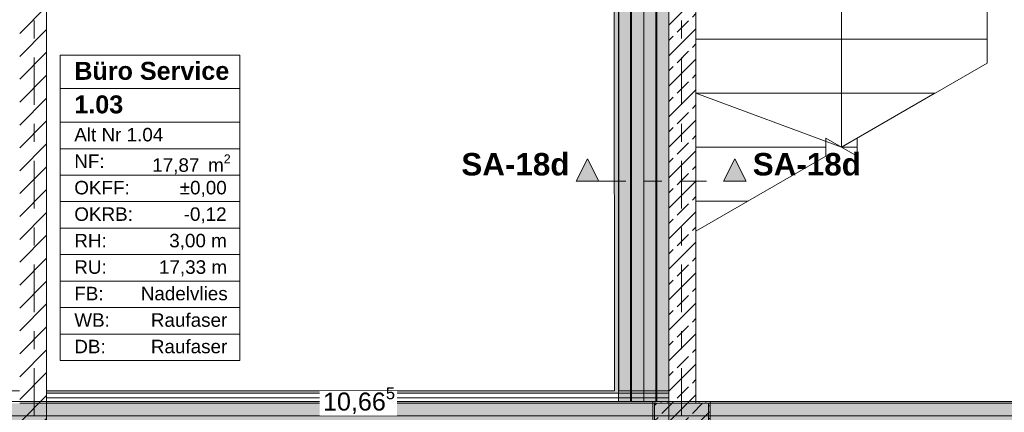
# Model space of a CAD drawing. Header units: metres. Extents: x -3.6 to 84.5, y -11 to 16.8.
# Tile 260 of 656: x 43.7 to 49.1, y 8.4 to 10.6. Entities that reach past the tile are written whole.
import ezdxf

# ---------------------------------------------------------------- set-up
doc = ezdxf.new("R2010")
doc.units = ezdxf.units.M
doc.header["$MEASUREMENT"] = 0
for name, pattern in [('Achse', [0.2, 0.1, -0.05, 0, -0.05]), ('Schnittlinie', [0.3, 0.15, -0.075, 0, -0.075]), ('Strichlinie doppelt', [0.546806, 0.264583, -0.105833, 0.070556, -0.105833]), ('Wipeout_Contour', [1, 0, -1])]:
    doc.linetypes.add(name, pattern=pattern)
for name, color, linetype in [('154 - Bemaßung_ Beschriftung.Ausbau - Deckenspiegel', 7, 'Continuous'), ('203 - Marker.Schnitt - Ausbaudetail SA', 7, 'Continuous'), ('401 - Zone.Raum_ Raumbegrenzung_ Whg.', 7, 'Continuous'), ('451 - Universal.Achsen Raster', 7, 'Continuous'), ('605 - Struktur.Wand Innen', 7, 'Continuous'), ('607 - Struktur.Stütze', 7, 'Continuous'), ('608 - Struktur.Träger', 7, 'Continuous'), ('610 - Struktur.Treppe_ Rampe', 7, 'Continuous'), ('612 - Struktur.Stahlbau', 7, 'Continuous'), ('653 - Abdeckung.TB Verkofferung', 7, 'Continuous'), ('Neubau_612 - Struktur.Stahlbau', 7, 'Continuous'), ('Neubau_653 - Abdeckung.TB Verkofferung', 7, 'Continuous')]:
    doc.layers.add(name, color=color, linetype=linetype)
doc.styles.add('ERSTELLTER_STIL_1', font='txt')
doc.styles.add('ERSTELLTER_STIL_2', font='txt')
doc.dimstyles.new('ERSTELLTER_STIL__3', dxfattribs={"dimtxt": 0.1, "dimasz": 0.0532, "dimexe": 0.18, "dimexo": 0.0625, "dimgap": 0, "dimtad": 1, "dimtih": 1, "dimtoh": 1, "dimzin": 0, "dimdsep": 46, "dimtxsty": 'ERSTELLTER_STIL_2', "dimblk": 'ARROWHEAD_2', "dimblk1": 'ARROWHEAD_2', "dimblk2": 'ARROWHEAD_2', "dimcen": 0.09, "dimse1": 1, "dimse2": 1, "dimclrd": 7, "dimclre": 7, "dimclrt": 7, "dimazin": 0, "dimtfac": 1, "dimtdec": 4, "dimtmove": 0, "dimatfit": 3, "dimfxl": 1, "dimtolj": 1, "dimtzin": 0, "dimarcsym": 0})
pattern_1 = [(45, (0, 0), (-0.01767767, 0.01767767), [0, -0.025])]
pattern_2 = [(45, (0, 0), (-0.08485281, 0.08485281), []), (45, (-0.04243, 0.04243), (-0.08485281, 0.08485281), [0.09, -0.03])]
pattern_3 = [(135, (0, 0), (0.05303301, 0.05303301), []), (135, (-0.01768, -0.01768), (0.05303301, 0.05303301), [])]

# ---------------------------------------------------------------- blocks, each defined once
blk = doc.blocks.new('*D327')
at = {"layer": '154 - Bemaßung_ Beschriftung.Ausbau - Deckenspiegel', "color": 7, "linetype": 'Continuous', "lineweight": 5}
for p, q in [((40.2202, 8.465), (40.1798, 8.395)), ((40.2, 8.3775), (40.2, 8.4825)), ((50.8448, 8.395), (50.8852, 8.465)), ((50.865, 8.3775), (50.865, 8.4825)), ((40.1658, 8.43), (40.2, 8.43)), ((40.2, 8.43), (50.865, 8.43)), ((50.865, 8.43), (50.8992, 8.43))]:
    blk.add_line(p, q, dxfattribs=at)
at = {"color": 254, "linetype": 'Wipeout_Contour', "lineweight": 0, "ltscale": 185.285175}
blk.add_wipeout([(45.3177, 8.4312), (45.7473, 8.4312), (45.7473, 8.5687), (45.3177, 8.5687)], dxfattribs=at).dxf.layer = '154 - Bemaßung_ Beschriftung.Ausbau - Deckenspiegel'
at = {"layer": '154 - Bemaßung_ Beschriftung.Ausbau - Deckenspiegel', "color": 7, "lineweight": 5, "insert": (45.3365, 8.4306), "char_height": 0.1, "attachment_point": 7, "style": 'ERSTELLTER_STIL_2'}
blk.add_mtext('\\A1;{\\pql;\\fArial|b0|i0|c0|p38;10,66\\fArial|b0|i0|c0|p38;\\A1{\\H.66x;\\S5^  ;}}', dxfattribs=at)
blk = doc.blocks.new('ARROWHEAD_2')
at = {"color": 0, "linetype": 'Continuous', "lineweight": 0}
for p, q in [((0, 0), (-1, 0)), ((-0.38, -0.66), (0.38, 0.66))]:
    blk.add_line(p, q, dxfattribs=at)

msp = doc.modelspace()

# ---------------------------------------------------------------- hatches: boundary and pattern name
at = {"layer": '203 - Marker.Schnitt - Ausbaudetail SA', "linetype": 'Continuous', "lineweight": 0, "true_color": 0x000000}
for points in [[(46.7449, 9.7357), (46.8699, 9.7357), (46.8074, 9.8607)], [(47.6888, 9.7357), (47.6263, 9.8607), (47.5638, 9.7357)]]:
    msp.add_hatch(color=18, dxfattribs=at).paths.add_polyline_path(points)
at = {"layer": '605 - Struktur.Wand Innen', "linetype": 'Continuous', "lineweight": 0, "true_color": 0x000000}
h = msp.add_hatch(dxfattribs=at)
h.set_pattern_fill('Beton__Stahlbeton_0001', color=18, style=0, pattern_type=2)
h.set_pattern_definition(pattern_2)
h.paths.add_polyline_path([(47.41, 13), (47.26, 13), (47.26, 8.5), (47.41, 8.5)])
at = {"layer": '607 - Struktur.Stütze', "linetype": 'Continuous', "lineweight": 0, "true_color": 0x000000}
h = msp.add_hatch(dxfattribs=at)
h.set_pattern_fill('Gips_0001', color=18, style=0, pattern_type=2)
h.set_pattern_definition(pattern_1)
h.paths.add_polyline_path([(47.17, 8.09), (47.49, 8.09), (47.49, 8.51), (47.41, 8.51), (47.41, 8.5), (47.48, 8.5), (47.48, 8.1), (47.18, 8.1), (47.18, 8.5), (47.26, 8.5), (47.26, 8.51), (47.17, 8.51)])
h = msp.add_hatch(dxfattribs=at)
h.set_pattern_fill('Beton__Stahlbeton_0001', color=18, style=0, pattern_type=2)
h.set_pattern_definition(pattern_2)
h.paths.add_polyline_path([(47.18, 8.1), (47.48, 8.1), (47.48, 8.5), (47.18, 8.5)])
at = {"layer": '608 - Struktur.Träger', "linetype": 'Continuous', "lineweight": 0, "true_color": 0x000000}
h = msp.add_hatch(dxfattribs=at)
h.set_pattern_fill('Gips_0001', color=18, style=0, pattern_type=2)
h.set_pattern_definition(pattern_1)
h.paths.add_polyline_path([(50.77, 8.51), (47.49, 8.51), (47.49, 8.5), (50.77, 8.5)])
at = {"layer": '653 - Abdeckung.TB Verkofferung', "linetype": 'Continuous', "lineweight": 0, "true_color": 0x000000}
h = msp.add_hatch(dxfattribs=at)
h.set_pattern_fill('Gips_0001', color=18, style=0, pattern_type=2)
h.set_pattern_definition(pattern_1)
h.paths.add_polyline_path([(47.26, 8.5695), (43.8, 8.5695), (43.8, 8.557), (47.26, 8.557)])
at = {"layer": 'Neubau_612 - Struktur.Stahlbau', "linetype": 'Continuous', "lineweight": 0, "true_color": 0x000000}
h = msp.add_hatch(dxfattribs=at)
h.set_pattern_fill('Metall__Stahl_0001', color=18, style=0, pattern_type=2)
h.set_pattern_definition(pattern_3)
h.paths.add_polyline_path([(47.0528, 8.51), (47.0528, 12.99), (47.0473, 12.99), (47.0473, 8.51)])
h = msp.add_hatch(dxfattribs=at)
h.set_pattern_fill('Metall__Stahl_0001', color=18, style=0, pattern_type=2)
h.set_pattern_definition(pattern_3)
h.paths.add_polyline_path([(47.1928, 8.51), (47.1928, 12.99), (47.1873, 12.99), (47.1873, 8.51)])
at = {"layer": 'Neubau_653 - Abdeckung.TB Verkofferung', "linetype": 'Continuous', "lineweight": 0, "true_color": 0x000000}
h = msp.add_hatch(dxfattribs=at)
h.set_pattern_fill('Gips_0001', color=18, style=0, pattern_type=2)
h.set_pattern_definition(pattern_1)
h.paths.add_polyline_path([(46.9801, 12.9305), (46.9551, 12.9305), (46.9575, 8.5695), (46.9825, 8.5695)])

# ---------------------------------------------------------------- linework, layer by layer
at = {"layer": '203 - Marker.Schnitt - Ausbaudetail SA', "color": 7, "linetype": 'Schnittlinie', "lineweight": 13}
msp.add_line((46.8699, 9.7357), (47.5638, 9.7357), dxfattribs=at)
at = {"layer": '203 - Marker.Schnitt - Ausbaudetail SA', "color": 7, "linetype": 'Continuous', "lineweight": 13, "flags": 128}
for points in [[(46.7449, 9.7357), (46.8699, 9.7357), (46.8074, 9.8607)], [(47.6888, 9.7357), (47.5638, 9.7357), (47.6263, 9.8607)]]:
    msp.add_lwpolyline(points, close=True, dxfattribs=at)
at = {"layer": '401 - Zone.Raum_ Raumbegrenzung_ Whg.', "color": 7, "linetype": 'Continuous', "lineweight": 9}
for p, q in [((44.8743, 10.4372), (43.8751, 10.4372)), ((43.8751, 10.4372), (43.8751, 8.7381)), ((43.8751, 10.4372), (44.8743, 10.4372)), ((43.8751, 10.2506), (43.8751, 10.4372)), ((44.8743, 8.7381), (44.8743, 10.4372)), ((44.8743, 10.4372), (44.8743, 10.2506)), ((44.8743, 10.2506), (43.8751, 10.2506)), ((43.8751, 10.2506), (44.8743, 10.2506)), ((43.8751, 10.0639), (43.8751, 10.2506)), ((44.8743, 10.2506), (44.8743, 10.0639)), ((44.8743, 10.0639), (43.8751, 10.0639)), ((43.8751, 10.0639), (44.8743, 10.0639)), ((43.8751, 9.9166), (43.8751, 10.0639)), ((44.8743, 10.0639), (44.8743, 9.9166)), ((44.8743, 9.9166), (43.8751, 9.9166)), ((43.8751, 9.9166), (44.8743, 9.9166)), ((43.8751, 9.7693), (43.8751, 9.9166)), ((44.8743, 9.9166), (44.8743, 9.7693)), ((44.8743, 9.7693), (43.8751, 9.7693)), ((43.8751, 9.7693), (44.8743, 9.7693)), ((43.8751, 9.622), (43.8751, 9.7693)), ((44.8743, 9.7693), (44.8743, 9.622)), ((44.8743, 9.622), (43.8751, 9.622)), ((43.8751, 9.622), (44.8743, 9.622)), ((43.8751, 9.4747), (43.8751, 9.622)), ((44.8743, 9.622), (44.8743, 9.4747)), ((44.8743, 9.4747), (43.8751, 9.4747)), ((43.8751, 9.4747), (44.8743, 9.4747)), ((43.8751, 9.3273), (43.8751, 9.4747)), ((44.8743, 9.4747), (44.8743, 9.3273)), ((44.8743, 9.3273), (43.8751, 9.3273)), ((43.8751, 9.3273), (44.8743, 9.3273)), ((43.8751, 9.18), (43.8751, 9.3273)), ((44.8743, 9.3273), (44.8743, 9.18)), ((44.8743, 9.18), (43.8751, 9.18)), ((43.8751, 9.18), (44.8743, 9.18)), ((43.8751, 9.0327), (43.8751, 9.18)), ((44.8743, 9.18), (44.8743, 9.0327)), ((44.8743, 9.0327), (43.8751, 9.0327)), ((43.8751, 9.0327), (44.8743, 9.0327)), ((43.8751, 8.8854), (43.8751, 9.0327)), ((44.8743, 9.0327), (44.8743, 8.8854)), ((44.8743, 8.8854), (43.8751, 8.8854)), ((43.8751, 8.8854), (44.8743, 8.8854)), ((43.8751, 8.7381), (43.8751, 8.8854)), ((44.8743, 8.8854), (44.8743, 8.7381)), ((43.8751, 8.7381), (44.8743, 8.7381)), ((44.8743, 8.7381), (43.8751, 8.7381))]:
    msp.add_line(p, q, dxfattribs=at)
at = {"layer": '605 - Struktur.Wand Innen', "color": 7, "linetype": 'Continuous', "lineweight": 18, "flags": 128}
for points in [[(47.26, 13), (47.26, 8.5)], [(47.41, 8.5), (47.41, 13)]]:
    msp.add_lwpolyline(points, dxfattribs=at)
at = {"layer": '607 - Struktur.Stütze', "color": 7, "linetype": 'Continuous', "lineweight": 5, "flags": 128}
msp.add_lwpolyline([(47.26, 8.51), (47.17, 8.51), (47.17, 8.09), (47.49, 8.09), (47.49, 8.51), (47.41, 8.51)], dxfattribs=at)
at = {"layer": '607 - Struktur.Stütze', "color": 7, "linetype": 'Continuous', "lineweight": 13, "flags": 128}
msp.add_lwpolyline([(47.18, 8.1), (47.48, 8.1), (47.48, 8.5), (47.18, 8.5)], close=True, dxfattribs=at)
at = {"layer": '608 - Struktur.Träger', "color": 7, "linetype": 'Continuous', "lineweight": 5}
for p, q in [((47.17, 8.51), (47.17, 8.5)), ((47.49, 8.51), (47.49, 8.5)), ((50.77, 8.51), (47.49, 8.51))]:
    msp.add_line(p, q, dxfattribs=at)
at = {"layer": '608 - Struktur.Träger', "color": 7, "linetype": 'Continuous', "lineweight": 13}
for p, q in [((47.49, 8.5), (47.17, 8.5)), ((50.77, 8.5), (47.49, 8.5))]:
    msp.add_line(p, q, dxfattribs=at)
at = {"layer": '610 - Struktur.Treppe_ Rampe', "color": 7, "linetype": 'Continuous', "lineweight": 13}
for p, q in [((47.41, 12.025), (47.41, 9.4573)), ((49.03, 10.3926), (49.03, 12.025))]:
    msp.add_line(p, q, dxfattribs=at)
at = {"layer": '610 - Struktur.Treppe_ Rampe', "color": 7, "linetype": 'Continuous', "lineweight": 18}
for p, q in [((48.22, 12.025), (48.22, 9.925)), ((47.41, 10.825), (47.41, 10.525)), ((49.03, 10.525), (49.03, 10.825)), ((47.41, 10.525), (49.03, 10.525)), ((49.03, 10.525), (47.41, 10.525)), ((47.41, 10.525), (47.41, 10.225)), ((49.03, 10.3926), (49.03, 10.525)), ((49.03, 10.3926), (48.3066, 9.975)), ((47.41, 10.225), (48.7396, 10.225)), ((48.7396, 10.225), (47.41, 10.225)), ((47.41, 10.225), (47.41, 9.925)), ((47.41, 10.225), (48.22, 9.925)), ((48.22, 9.925), (48.7396, 10.225)), ((48.3066, 9.875), (48.1334, 9.975)), ((48.1334, 9.975), (48.1334, 9.875)), ((48.3066, 9.975), (48.3066, 9.875)), ((47.41, 9.925), (48.1334, 9.925)), ((48.1334, 9.925), (47.41, 9.925)), ((47.41, 9.925), (47.41, 9.625)), ((48.22, 9.925), (48.3066, 9.925)), ((48.3066, 9.925), (48.22, 9.925)), ((48.1334, 9.875), (47.41, 9.4573)), ((47.41, 9.625), (47.7004, 9.625)), ((47.7004, 9.625), (47.41, 9.625)), ((47.41, 9.625), (47.41, 9.4573))]:
    msp.add_line(p, q, dxfattribs=at)
at = {"layer": '653 - Abdeckung.TB Verkofferung', "color": 7, "linetype": 'Continuous', "lineweight": 9}
for p, q in [((46.9575, 8.5695), (36.4725, 8.5695)), ((47.26, 8.5695), (47.26, 8.24))]:
    msp.add_line(p, q, dxfattribs=at)
at = {"layer": '653 - Abdeckung.TB Verkofferung', "color": 7, "linetype": 'Continuous', "lineweight": 5}
for p, q in [((46.9575, 8.5695), (43.8, 8.5695)), ((47.26, 8.557), (43.8, 8.557)), ((47.26, 8.5695), (46.9825, 8.5695)), ((47.26, 8.53), (43.8, 8.53)), ((47.26, 8.51), (43.8, 8.51))]:
    msp.add_line(p, q, dxfattribs=at)
at = {"layer": '653 - Abdeckung.TB Verkofferung', "color": 7, "linetype": 'Continuous', "lineweight": 5, "flags": 128}
for points in [[(43.8, 8.5695), (43.8, 8.557), (43.8, 8.53), (43.8, 8.51)], [(47.26, 8.5695), (47.26, 8.557), (47.26, 8.53), (47.26, 8.51)]]:
    msp.add_lwpolyline(points, dxfattribs=at)
at = {"layer": 'Neubau_612 - Struktur.Stahlbau', "color": 1, "linetype": 'Continuous', "lineweight": 13}
for p, q in [((46.98, 8.51), (46.98, 12.99)), ((47.12, 8.51), (47.12, 12.99)), ((47.12, 8.51), (47.12, 12.99)), ((47.26, 8.51), (47.26, 12.99)), ((47.12, 8.51), (46.98, 8.51)), ((47.26, 8.51), (47.12, 8.51))]:
    msp.add_line(p, q, dxfattribs=at)
at = {"layer": 'Neubau_612 - Struktur.Stahlbau', "color": 1, "linetype": 'Continuous', "lineweight": 9}
for p, q in [((47.0473, 12.99), (47.0473, 8.51)), ((47.0528, 12.99), (47.0528, 8.51)), ((47.1873, 12.99), (47.1873, 8.51)), ((47.1928, 12.99), (47.1928, 8.51)), ((47.0528, 8.51), (47.0473, 8.51)), ((47.1928, 8.51), (47.1873, 8.51))]:
    msp.add_line(p, q, dxfattribs=at)
at = {"layer": 'Neubau_612 - Struktur.Stahlbau', "color": 1, "linetype": 'Achse', "lineweight": 9}
for p, q in [((47.05, 8.51), (47.05, 12.99)), ((47.19, 8.51), (47.19, 12.99))]:
    msp.add_line(p, q, dxfattribs=at)
at = {"layer": 'Neubau_653 - Abdeckung.TB Verkofferung', "color": 1, "linetype": 'Continuous', "lineweight": 9}
for p, q in [((46.9575, 8.5695), (46.9551, 12.9305)), ((47.26, 8.5695), (47.2576, 12.9305))]:
    msp.add_line(p, q, dxfattribs=at)
at = {"layer": 'Neubau_653 - Abdeckung.TB Verkofferung', "color": 1, "linetype": 'Continuous', "lineweight": 5}
for p, q in [((46.9551, 12.9305), (46.9575, 8.5695)), ((46.9801, 12.9305), (46.9825, 8.5695))]:
    msp.add_line(p, q, dxfattribs=at)

# ---------------------------------------------------------------- texts
at = {"layer": '203 - Marker.Schnitt - Ausbaudetail SA', "color": 7, "lineweight": 13, "char_height": 0.125, "style": 'ERSTELLTER_STIL_1'}
for s, insert, attachment_point in [('\\A1;{\\pqr;\\pt0;\\fArial|b1|i0|c0|p38;SA-18d}', (46.7074, 9.7657), 9), ('\\A1;{\\pql;\\pt0;\\fArial|b1|i0|c0|p38;SA-18d}', (47.7263, 9.7657), 7)]:
    msp.add_mtext(s, dxfattribs=dict(at, insert=insert, attachment_point=attachment_point))
at = {"layer": '401 - Zone.Raum_ Raumbegrenzung_ Whg.', "color": 7, "lineweight": 9, "attachment_point": 1}
for s, insert, char_height, style in [('\\A1;{\\pqj;\\pt0;\\fArial|b1|i0|c0|p38;Büro Service}', (43.9537, 10.3996), 0.1, 'ERSTELLTER_STIL_1'), ('\\A1;{\\pqj;\\pt0;\\fArial|b1|i0|c0|p38;}', (44.7957, 10.4224), 0.1, 'ERSTELLTER_STIL_1'), ('\\A1;{\\pql;\\pt0;\\fArial|b1|i0|c0|p38;1.03}', (43.9537, 10.213), 0.1, 'ERSTELLTER_STIL_1'), ('\\A1;{\\pqj;\\pt0;\\fArial|b1|i0|c0|p38;}', (44.7957, 10.2358), 0.1, 'ERSTELLTER_STIL_1'), ('\\A1;{\\pqj;\\pt0;\\fArial|b0|i0|c0|p38;Alt Nr 1.04}', (43.9537, 10.0321), 0.075, 'ERSTELLTER_STIL_2'), ('\\A1;{\\pqj;\\pt0;\\fArial|b0|i0|c0|p38;}', (44.7957, 10.0492), 0.075, 'ERSTELLTER_STIL_2'), ('\\A1;{\\pqj;\\pt0;\\fArial|b0|i0|c0|p38;NF: }', (43.9537, 9.8848), 0.075, 'ERSTELLTER_STIL_2'), ('\\A1;{\\pql;\\pt0,0.05;\\fArial|b0|i0|c0|p38;17,87\\fArial|b0|i0|c0|p38;\\A1{\\H.66x;\\S^  ;}\\fArial|b0|i0|c0|p38; m\\fArial|b0|i0|c0|p38;\\A1{\\H.66x;\\S2^  ;}}', (44.3872, 9.8848), 0.075, 'ERSTELLTER_STIL_2'), ('\\A1;{\\pqj;\\pt0;\\fArial|b0|i0|c0|p38;OKFF: }', (43.9537, 9.7374), 0.075, 'ERSTELLTER_STIL_2'), ('\\A1;{\\pqj;\\pt0;\\fArial|b0|i0|c0|p38;±0,00}', (44.5399, 9.7374), 0.075, 'ERSTELLTER_STIL_2'), ('\\A1;{\\pqj;\\pt0;\\fArial|b0|i0|c0|p38;OKRB: }', (43.9537, 9.5901), 0.075, 'ERSTELLTER_STIL_2'), ('\\A1;{\\pqj;\\pt0;\\fArial|b0|i0|c0|p38;-0,12}', (44.5619, 9.5901), 0.075, 'ERSTELLTER_STIL_2'), ('\\A1;{\\pqj;\\pt0;\\fArial|b0|i0|c0|p38;RH: }', (43.9537, 9.4428), 0.075, 'ERSTELLTER_STIL_2'), ('\\A1;{\\pqj;\\pt0;\\fArial|b0|i0|c0|p38;3,00 m}', (44.4817, 9.4428), 0.075, 'ERSTELLTER_STIL_2'), ('\\A1;{\\pqj;\\pt0;\\fArial|b0|i0|c0|p38;RU: }', (43.9537, 9.2955), 0.075, 'ERSTELLTER_STIL_2'), ('\\A1;{\\pqj;\\pt0;\\fArial|b0|i0|c0|p38;17,33 m}', (44.4247, 9.2955), 0.075, 'ERSTELLTER_STIL_2'), ('\\A1;{\\pqj;\\pt0;\\fArial|b0|i0|c0|p38;FB: }', (43.9537, 9.1481), 0.075, 'ERSTELLTER_STIL_2'), ('\\A1;{\\pqj;\\pt0;\\fArial|b0|i0|c0|p38;Nadelvlies}', (44.3233, 9.1481), 0.075, 'ERSTELLTER_STIL_2'), ('\\A1;{\\pqj;\\pt0;\\fArial|b0|i0|c0|p38;WB: }', (43.9537, 9.0008), 0.075, 'ERSTELLTER_STIL_2'), ('\\A1;{\\pqj;\\pt0;\\fArial|b0|i0|c0|p38;Raufaser}', (44.3795, 9.0008), 0.075, 'ERSTELLTER_STIL_2'), ('\\A1;{\\pqj;\\pt0;\\fArial|b0|i0|c0|p38;DB: }', (43.9537, 8.8535), 0.075, 'ERSTELLTER_STIL_2'), ('\\A1;{\\pqj;\\pt0;\\fArial|b0|i0|c0|p38;Raufaser}', (44.3795, 8.8535), 0.075, 'ERSTELLTER_STIL_2')]:
    msp.add_mtext(s, dxfattribs=dict(at, insert=insert, char_height=char_height, style=style))

# ---------------------------------------------------------------- next in the draw order: wipeouts: each hides what was drawn before it
at = {"color": 254, "linetype": 'Wipeout_Contour', "lineweight": 0, "ltscale": 180.208803}
msp.add_wipeout([(43.65, 13), (43.65, 8.24), (43.8, 8.24), (43.8, 13)], dxfattribs=at).dxf.layer = '605 - Struktur.Wand Innen'

# ---------------------------------------------------------------- next in the draw order: hatches: boundary and pattern name
at = {"layer": '605 - Struktur.Wand Innen', "linetype": 'Continuous', "lineweight": 0, "true_color": 0x000000}
h = msp.add_hatch(dxfattribs=at)
h.set_pattern_fill('MW_Ziegel_0001', color=18, style=0, pattern_type=2)
h.set_pattern_definition([(45, (0, 0), (-0.0636396, 0.0636396), [])])
h.paths.add_polyline_path([(43.65, 13), (43.65, 8.24), (43.8, 8.24), (43.8, 13)])
at = {"layer": '608 - Struktur.Träger', "linetype": 'Continuous', "lineweight": 0, "true_color": 0x000000}
h = msp.add_hatch(dxfattribs=at)
h.set_pattern_fill('Beton__Stahlbeton_0001', color=18, style=0, pattern_type=2)
h.set_pattern_definition(pattern_2)
h.paths.add_polyline_path([(0.69, 8.5), (0.38, 8.5), (0.38, 8.1), (0.69, 8.1), (7.57, 8.1), (7.89, 8.1), (11.17, 8.1), (11.49, 8.1), (14.77, 8.1), (15.09, 8.1), (18.37, 8.1), (18.69, 8.1), (25.57, 8.1), (25.89, 8.1), (32.77, 8.1), (33.09, 8.1), (39.97, 8.1), (40.29, 8.1), (47.17, 8.1), (47.49, 8.1), (50.77, 8.1), (51.09, 8.1), (54.37, 8.1), (54.69, 8.1), (61.57, 8.1), (61.88, 8.1), (61.88, 8.5), (61.57, 8.5), (58.08, 8.5), (58.03, 8.5), (54.69, 8.5), (54.37, 8.5), (51.09, 8.5), (50.77, 8.5), (47.49, 8.5), (47.17, 8.5), (43.8, 8.5), (43.65, 8.5), (40.29, 8.5), (39.97, 8.5), (36.59, 8.5), (36.4575, 8.5), (33.09, 8.5), (32.77, 8.5), (29.3875, 8.5), (29.255, 8.5), (25.89, 8.5), (25.57, 8.5), (22.25, 8.5), (22.03, 8.5), (18.69, 8.5), (18.37, 8.5), (15.09, 8.5), (14.77, 8.5), (11.49, 8.5), (11.17, 8.5), (7.89, 8.5), (7.57, 8.5)])
h = msp.add_hatch(dxfattribs=at)
h.set_pattern_fill('Gips_0001', color=18, style=0, pattern_type=2)
h.set_pattern_definition(pattern_1)
h.paths.add_polyline_path([(47.17, 8.51), (43.8, 8.51), (43.8, 8.5), (47.17, 8.5)])

# ---------------------------------------------------------------- next in the draw order: linework, layer by layer
at = {"layer": '605 - Struktur.Wand Innen', "color": 7, "linetype": 'Continuous', "lineweight": 18, "flags": 128}
msp.add_lwpolyline([(43.8, 8.24), (43.8, 13)], dxfattribs=at)
at = {"layer": '608 - Struktur.Träger', "color": 7, "linetype": 'Continuous', "lineweight": 13}
for p, q in [((0.38, 8.51), (61.88, 8.51)), ((43.8, 8.5), (43.65, 8.5)), ((47.17, 8.5), (43.8, 8.5))]:
    msp.add_line(p, q, dxfattribs=at)
at = {"layer": '608 - Struktur.Träger', "color": 7, "linetype": 'Continuous', "lineweight": 5}
for p, q in [((43.8, 8.51), (43.8, 8.5)), ((47.17, 8.51), (43.8, 8.51))]:
    msp.add_line(p, q, dxfattribs=at)

# ---------------------------------------------------------------- next in the draw order: dimensions: what is measured, and where the dimension line sits
at = {"layer": '154 - Bemaßung_ Beschriftung.Ausbau - Deckenspiegel', "color": 7, "linetype": 'Continuous', "lineweight": 5}
dim = msp.add_linear_dim(base=(50.8649891, 8.4299823), p1=(40.199989, 8.0899823), p2=(50.8649891, 8.0899823), dimstyle='ERSTELLTER_STIL__3', dxfattribs=at)
dim.commit()
dim.dimension.update_dxf_attribs({"geometry": '*D327', "text_midpoint": (45.6395343, 8.4999823), "dimtype": 160})

# ---------------------------------------------------------------- next in the draw order: hatches: boundary and pattern name
at = {"layer": '612 - Struktur.Stahlbau', "linetype": 'Continuous', "lineweight": 0, "true_color": 0x30307f}
for points in [[(46.98, 12.99), (47.12, 12.99), (47.12, 8.51), (46.98, 8.51)], [(47.12, 12.99), (47.26, 12.99), (47.26, 8.51), (47.12, 8.51)]]:
    msp.add_hatch(color=177, dxfattribs=at).paths.add_polyline_path(points)

# ---------------------------------------------------------------- next in the draw order: linework, layer by layer
at = {"layer": '451 - Universal.Achsen Raster', "color": 160, "linetype": 'Strichlinie doppelt', "lineweight": 9, "true_color": 0x3232ff}
for p, q in [((43.73, -10.585), (43.73, 16.355)), ((47.33, -10.585), (47.33, 16.355))]:
    msp.add_line(p, q, dxfattribs=at)

doc.saveas('drawing.dxf')
